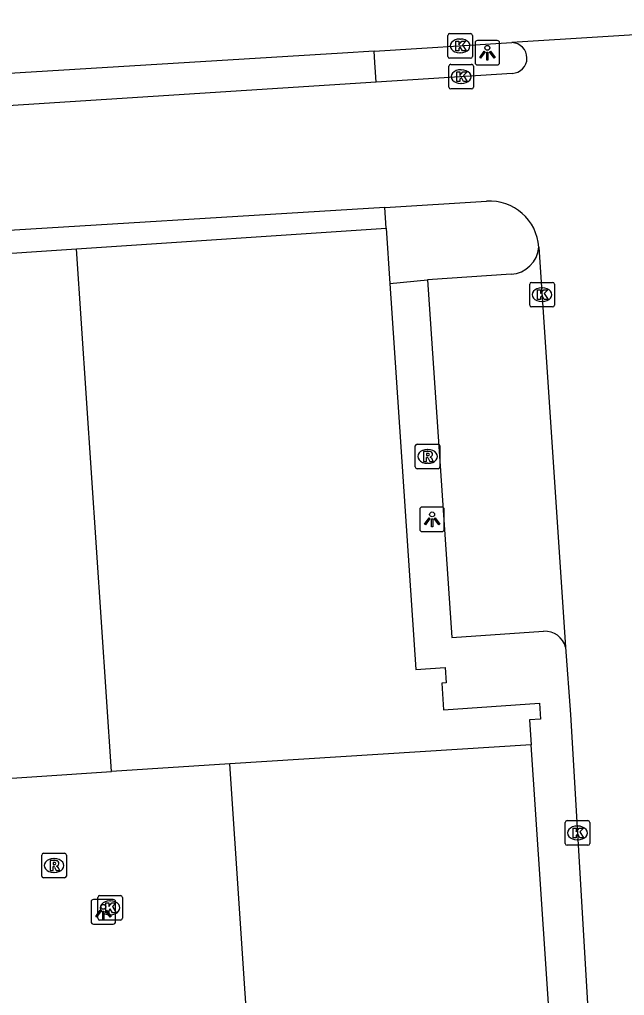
# Model space of a CAD drawing. Extents: x 159689 to 160786, y 387323 to 388339.
# Drawn here: x 160310.55 to 160335.15, y 387792.33 to 387832.03 of the extents above; entities that cross this region are included whole.
import ezdxf

# ---------------------------------------------------------------- set-up
doc = ezdxf.new("R2010")
doc.units = 0
for name, color, linetype in [('IMGEO_Kolk', 7, 'Continuous'), ('IMGEO_Lichtpunt', 7, 'Continuous'), ('IMGEO_Pand', 7, 'Continuous'), ('IMGEO_Rijbaan_lokaal_open', 7, 'Continuous'), ('IMGEO_Rioolput', 7, 'Continuous'), ('IMGEO_Voetpad_open', 7, 'Continuous')]:
    doc.layers.add(name, color=color, linetype=linetype)

msp = doc.modelspace()

# ---------------------------------------------------------------- linework, layer by layer
at = {"layer": 'IMGEO_Kolk'}
for p, q in [((160327.962, 387830.534), (160327.962, 387831.386)), ((160328.037, 387831.46), (160328.889, 387831.46)), ((160328.963, 387831.386), (160328.963, 387830.534)), ((160328.45, 387831.24), (160328.475, 387831.24)), ((160328.473, 387830.68), (160328.448, 387830.68)), ((160328.005, 387829.285), (160328.005, 387830.137)), ((160328.889, 387830.46), (160328.037, 387830.46)), ((160328.08, 387830.211), (160328.932, 387830.211)), ((160329.006, 387830.137), (160329.006, 387829.285)), ((160328.493, 387829.991), (160328.518, 387829.991)), ((160328.516, 387829.431), (160328.491, 387829.431)), ((160328.932, 387829.211), (160328.08, 387829.211)), ((160331.294, 387820.416), (160331.294, 387821.268)), ((160331.369, 387821.342), (160332.221, 387821.342)), ((160331.782, 387821.122), (160331.807, 387821.122)), ((160332.295, 387821.268), (160332.295, 387820.416)), ((160332.221, 387820.342), (160331.369, 387820.342)), ((160331.805, 387820.562), (160331.78, 387820.562)), ((160332.736, 387798.519), (160332.736, 387799.371)), ((160332.811, 387799.445), (160333.663, 387799.445)), ((160333.224, 387799.225), (160333.249, 387799.225)), ((160333.737, 387799.371), (160333.737, 387798.519)), ((160333.663, 387798.445), (160332.811, 387798.445)), ((160333.247, 387798.665), (160333.222, 387798.665)), ((160313.803, 387796.399), (160314.655, 387796.399)), ((160313.728, 387795.473), (160313.728, 387796.325)), ((160314.216, 387796.179), (160314.241, 387796.179)), ((160314.729, 387796.325), (160314.729, 387795.473)), ((160314.239, 387795.619), (160314.214, 387795.619)), ((160314.655, 387795.399), (160313.803, 387795.399))]:
    msp.add_line(p, q, dxfattribs=at)
for points in [[(160327.962, 387830.534), (160327.962, 387831.386)], [(160328.037, 387831.46), (160328.889, 387831.46)], [(160328.963, 387831.386), (160328.963, 387830.534)], [(160328.283, 387831.16), (160328.406, 387831.16), (160328.406, 387831.009), (160328.536, 387831.16), (160328.7, 387831.16), (160328.554, 387831.009), (160328.707, 387830.76), (160328.555, 387830.76), (160328.47, 387830.924), (160328.406, 387830.857), (160328.406, 387830.76), (160328.283, 387830.76), (160328.283, 387831.16)], [(160328.005, 387829.285), (160328.005, 387830.137)], [(160328.889, 387830.46), (160328.037, 387830.46)], [(160328.08, 387830.211), (160328.932, 387830.211)], [(160329.006, 387830.137), (160329.006, 387829.285)], [(160328.326, 387829.911), (160328.449, 387829.911), (160328.449, 387829.76), (160328.579, 387829.911), (160328.743, 387829.911), (160328.597, 387829.76), (160328.75, 387829.511), (160328.598, 387829.511), (160328.513, 387829.675), (160328.449, 387829.608), (160328.449, 387829.511), (160328.326, 387829.511), (160328.326, 387829.911)], [(160328.932, 387829.211), (160328.08, 387829.211)], [(160331.294, 387820.416), (160331.294, 387821.268)], [(160331.369, 387821.342), (160332.221, 387821.342)], [(160331.615, 387821.042), (160331.738, 387821.042), (160331.738, 387820.891), (160331.868, 387821.042), (160332.032, 387821.042), (160331.886, 387820.891), (160332.039, 387820.642), (160331.887, 387820.642), (160331.802, 387820.806), (160331.738, 387820.739), (160331.738, 387820.642), (160331.615, 387820.642), (160331.615, 387821.042)], [(160332.295, 387821.268), (160332.295, 387820.416)], [(160332.221, 387820.342), (160331.369, 387820.342)], [(160332.736, 387798.519), (160332.736, 387799.371)], [(160332.811, 387799.445), (160333.663, 387799.445)], [(160333.057, 387799.145), (160333.18, 387799.145), (160333.18, 387798.994), (160333.31, 387799.145), (160333.474, 387799.145), (160333.328, 387798.994), (160333.481, 387798.745), (160333.329, 387798.745), (160333.244, 387798.909), (160333.18, 387798.842), (160333.18, 387798.745), (160333.057, 387798.745), (160333.057, 387799.145)], [(160333.737, 387799.371), (160333.737, 387798.519)], [(160333.663, 387798.445), (160332.811, 387798.445)], [(160313.803, 387796.399), (160314.655, 387796.399)], [(160313.728, 387795.473), (160313.728, 387796.325)], [(160314.049, 387796.099), (160314.172, 387796.099), (160314.172, 387795.948), (160314.302, 387796.099), (160314.466, 387796.099), (160314.32, 387795.948), (160314.473, 387795.699), (160314.321, 387795.699), (160314.236, 387795.863), (160314.172, 387795.796), (160314.172, 387795.699), (160314.049, 387795.699), (160314.049, 387796.099)], [(160314.729, 387796.325), (160314.729, 387795.473)], [(160314.655, 387795.399), (160313.803, 387795.399)]]:
    msp.add_lwpolyline(points, dxfattribs=at)
for centre, start, end in [((160328.039, 387831.384), 91.552, 178.448), ((160328.039, 387831.384), 91.552, 178.448), ((160328.887, 387831.384), 1.552, 88.448), ((160328.887, 387831.384), 1.552, 88.448), ((160328.039, 387830.536), 181.552, 268.448), ((160328.039, 387830.536), 181.552, 268.448), ((160328.887, 387830.536), 271.552, 358.448), ((160328.887, 387830.536), 271.552, 358.448), ((160328.082, 387830.135), 91.552, 178.448), ((160328.082, 387830.135), 91.552, 178.448), ((160328.93, 387830.135), 1.552, 88.448), ((160328.93, 387830.135), 1.552, 88.448), ((160328.082, 387829.287), 181.552, 268.448), ((160328.082, 387829.287), 181.552, 268.448), ((160328.93, 387829.287), 271.552, 358.448), ((160328.93, 387829.287), 271.552, 358.448), ((160331.371, 387821.266), 91.552, 178.448), ((160331.371, 387821.266), 91.552, 178.448), ((160332.219, 387821.266), 1.552, 88.448), ((160332.219, 387821.266), 1.552, 88.448), ((160331.371, 387820.418), 181.552, 268.448), ((160331.371, 387820.418), 181.552, 268.448), ((160332.219, 387820.418), 271.552, 358.448), ((160332.219, 387820.418), 271.552, 358.448), ((160332.813, 387799.369), 91.552, 178.448), ((160332.813, 387799.369), 91.552, 178.448), ((160333.661, 387799.369), 1.552, 88.448), ((160333.661, 387799.369), 1.552, 88.448), ((160332.813, 387798.521), 181.552, 268.448), ((160332.813, 387798.521), 181.552, 268.448), ((160333.661, 387798.521), 271.552, 358.448), ((160333.661, 387798.521), 271.552, 358.448), ((160313.805, 387796.323), 91.552, 178.448), ((160313.805, 387796.323), 91.552, 178.448), ((160314.653, 387796.323), 1.552, 88.448), ((160314.653, 387796.323), 1.552, 88.448), ((160313.805, 387795.475), 181.552, 268.448), ((160313.805, 387795.475), 181.552, 268.448), ((160314.653, 387795.475), 271.552, 358.448), ((160314.653, 387795.475), 271.552, 358.448)]:
    msp.add_arc(centre, 0.0765, start, end, dxfattribs=at)
for centre, major_axis, ratio, start_param, end_param in [((160328.449, 387830.96), (-0.387, 0.002), 0.722429, 4.712389, 7.853982), ((160328.474, 387830.96), (-0.39, 0.002), 0.717154, 1.570796, 4.712389), ((160328.492, 387829.711), (-0.387, 0.002), 0.722429, 4.712389, 7.853982), ((160328.517, 387829.711), (-0.39, 0.002), 0.717154, 1.570796, 4.712389), ((160331.781, 387820.842), (-0.387, 0.002), 0.722429, 4.712389, 7.853982), ((160331.806, 387820.842), (-0.39, 0.002), 0.717154, 1.570796, 4.712389), ((160333.223, 387798.945), (-0.387, 0.002), 0.722429, 4.712389, 7.853982), ((160333.248, 387798.945), (-0.39, 0.002), 0.717154, 1.570796, 4.712389), ((160314.215, 387795.899), (-0.387, 0.002), 0.722429, 4.712389, 7.853982), ((160314.24, 387795.899), (-0.39, 0.002), 0.717154, 1.570796, 4.712389)]:
    msp.add_ellipse(centre, major_axis=major_axis, ratio=ratio, start_param=start_param, end_param=end_param, dxfattribs=at)
at = {"layer": 'IMGEO_Lichtpunt'}
for p, q in [((160329.071, 387831.086), (160329.071, 387830.279)), ((160329.071, 387831.086), (160329.071, 387830.279)), ((160329.973, 387831.181), (160329.165, 387831.181)), ((160329.973, 387831.181), (160329.165, 387831.181)), ((160330.067, 387830.279), (160330.067, 387831.086)), ((160330.067, 387830.279), (160330.067, 387831.086)), ((160329.165, 387830.185), (160329.973, 387830.185)), ((160329.165, 387830.185), (160329.973, 387830.185)), ((160326.824, 387812.105), (160326.824, 387811.298)), ((160326.824, 387812.105), (160326.824, 387811.298)), ((160327.726, 387812.2), (160326.918, 387812.2)), ((160327.726, 387812.2), (160326.918, 387812.2)), ((160327.82, 387811.298), (160327.82, 387812.105)), ((160327.82, 387811.298), (160327.82, 387812.105)), ((160326.918, 387811.204), (160327.726, 387811.204)), ((160326.918, 387811.204), (160327.726, 387811.204)), ((160313.456, 387796.142), (160313.456, 387795.335)), ((160313.456, 387796.142), (160313.456, 387795.335)), ((160314.358, 387796.237), (160313.55, 387796.237)), ((160314.358, 387796.237), (160313.55, 387796.237)), ((160314.452, 387795.335), (160314.452, 387796.142)), ((160314.452, 387795.335), (160314.452, 387796.142)), ((160313.55, 387795.241), (160314.358, 387795.241)), ((160313.55, 387795.241), (160314.358, 387795.241))]:
    msp.add_line(p, q, dxfattribs=at)
for points in [[(160329.445, 387830.75), (160329.484, 387830.722), (160329.296, 387830.46), (160329.258, 387830.487), (160329.445, 387830.75)], [(160329.547, 387830.702), (160329.594, 387830.702), (160329.594, 387830.38), (160329.547, 387830.38), (160329.547, 387830.702)], [(160329.657, 387830.722), (160329.695, 387830.749), (160329.882, 387830.487), (160329.843, 387830.459), (160329.657, 387830.722)], [(160327.198, 387811.769), (160327.237, 387811.741), (160327.049, 387811.479), (160327.011, 387811.506), (160327.198, 387811.769)], [(160327.3, 387811.721), (160327.347, 387811.721), (160327.347, 387811.399), (160327.3, 387811.399), (160327.3, 387811.721)], [(160327.41, 387811.741), (160327.448, 387811.768), (160327.635, 387811.506), (160327.596, 387811.478), (160327.41, 387811.741)], [(160313.83, 387795.806), (160313.869, 387795.778), (160313.681, 387795.516), (160313.643, 387795.543), (160313.83, 387795.806)], [(160313.932, 387795.758), (160313.979, 387795.758), (160313.979, 387795.436), (160313.932, 387795.436), (160313.932, 387795.758)], [(160314.042, 387795.778), (160314.08, 387795.805), (160314.267, 387795.543), (160314.228, 387795.515), (160314.042, 387795.778)]]:
    msp.add_lwpolyline(points, dxfattribs=at)
for centre in [(160329.57, 387830.884), (160327.323, 387811.903), (160313.955, 387795.94)]:
    msp.add_circle(centre, 0.0994, dxfattribs=at)
for centre, start, end in [((160329.165, 387831.086), 90, 180), ((160329.165, 387831.086), 90, 180), ((160329.973, 387831.086), 0, 90), ((160329.973, 387831.086), 0, 90), ((160329.165, 387830.279), 180, 270), ((160329.165, 387830.279), 180, 270), ((160329.973, 387830.279), 270, 0), ((160329.973, 387830.279), 270, 360), ((160326.918, 387812.105), 90, 180), ((160326.918, 387812.105), 90, 180), ((160327.726, 387812.105), 0, 90), ((160327.726, 387812.105), 0, 90), ((160326.918, 387811.298), 180, 270), ((160326.918, 387811.298), 180, 270), ((160327.726, 387811.298), 270, 0), ((160327.726, 387811.298), 270, 360), ((160313.55, 387796.142), 90, 180), ((160313.55, 387796.142), 90, 180), ((160314.358, 387796.142), 0, 90), ((160314.358, 387796.142), 0, 90), ((160313.55, 387795.335), 180, 270), ((160313.55, 387795.335), 180, 270), ((160314.358, 387795.335), 270, 0), ((160314.358, 387795.335), 270, 360)]:
    msp.add_arc(centre, 0.0946, start, end, dxfattribs=at)
at = {"layer": 'IMGEO_Pand'}
for points in [[(160312.863, 387822.702), (160325.458, 387823.545)], [(160325.458, 387823.545), (160325.609, 387821.289)], [(160266.337, 387821.024), (160273.033, 387821.388), (160273.123, 387820.044), (160312.863, 387822.702)], [(160314.285, 387801.439), (160312.863, 387822.702)], [(160325.609, 387821.289), (160326.659, 387805.594), (160327.861, 387805.674), (160327.902, 387805.056), (160327.719, 387805.043), (160327.791, 387803.958), (160331.695, 387804.219), (160331.738, 387803.578), (160331.283, 387803.548), (160331.352, 387802.523)], [(160331.352, 387802.523), (160319.097, 387801.761)], [(160334.155, 387760.62), (160331.352, 387802.523)], [(160319.097, 387801.761), (160314.285, 387801.439)], [(160322.036, 387757.833), (160322.017, 387758.116), (160319.097, 387801.761)], [(160272.139, 387798.663), (160272.473, 387798.678), (160274.188, 387798.756), (160314.285, 387801.439)]]:
    msp.add_lwpolyline(points, dxfattribs=at)
at = {"layer": 'IMGEO_Rijbaan_lokaal_open'}
for points in [[(160345.586, 387832.034), (160330.568, 387831.093)], [(160324.971, 387830.743), (160330.568, 387831.093)], [(160324.971, 387830.743), (160323.684, 387830.662), (160284.342, 387828.267), (160267.961, 387827.204)], [(160325.045, 387829.487), (160325.017, 387829.891), (160325, 387830.281), (160324.971, 387830.743)], [(160330.573, 387829.844), (160325.045, 387829.487)], [(160325.045, 387829.487), (160294.459, 387827.513), (160268.037, 387825.843)], [(160325.4, 387824.392), (160329.533, 387824.646)], [(160325.4, 387824.392), (160307.674, 387823.303), (160280.899, 387821.601), (160274.521, 387821.163), (160274.439, 387822.446), (160274.398, 387823.082), (160266.548, 387822.576), (160264.374, 387822.431)], [(160331.665, 387822.773), (160332.752, 387806.497)], [(160332.752, 387806.497), (160332.954, 387803.761), (160334.935, 387770.099)]]:
    msp.add_lwpolyline(points, dxfattribs=at)
for centre, radius, start, end in [((160330.556, 387830.468), 0.625, 271.5283, 88.9304), ((160329.656, 387822.636), 2.013, 3.8934, 93.5068)]:
    msp.add_arc(centre, radius, start, end, dxfattribs=at)
at = {"layer": 'IMGEO_Rioolput'}
for p, q in [((160326.641, 387813.835), (160326.641, 387814.687)), ((160326.716, 387814.761), (160327.568, 387814.761)), ((160327.642, 387814.687), (160327.642, 387813.835)), ((160327.129, 387814.541), (160327.154, 387814.541)), ((160327.152, 387813.981), (160327.127, 387813.981)), ((160327.568, 387813.761), (160326.716, 387813.761)), ((160311.45, 387797.194), (160311.45, 387798.046)), ((160311.525, 387798.12), (160312.377, 387798.12)), ((160312.451, 387798.046), (160312.451, 387797.194)), ((160311.938, 387797.9), (160311.963, 387797.9)), ((160311.961, 387797.34), (160311.936, 387797.34)), ((160312.377, 387797.12), (160311.525, 387797.12))]:
    msp.add_line(p, q, dxfattribs=at)
for points in [[(160326.641, 387813.835), (160326.641, 387814.687)], [(160326.716, 387814.761), (160327.568, 387814.761)], [(160327.642, 387814.687), (160327.642, 387813.835)], [(160327.23, 387814.459), (160326.978, 387814.461), (160326.978, 387814.061)], [(160327.156, 387814.38), (160327.102, 387814.38), (160327.102, 387814.299)], [(160327.102, 387814.299), (160327.154, 387814.299)], [(160326.978, 387814.061), (160327.102, 387814.061), (160327.102, 387814.223), (160327.113, 387814.223)], [(160327.16, 387814.194), (160327.231, 387814.061), (160327.371, 387814.061), (160327.306, 387814.187)], [(160327.568, 387813.761), (160326.716, 387813.761)], [(160311.45, 387797.194), (160311.45, 387798.046)], [(160311.525, 387798.12), (160312.377, 387798.12)], [(160312.451, 387798.046), (160312.451, 387797.194)], [(160312.039, 387797.818), (160311.787, 387797.82), (160311.787, 387797.42)], [(160311.787, 387797.42), (160311.911, 387797.42), (160311.911, 387797.582), (160311.922, 387797.582)], [(160311.965, 387797.739), (160311.911, 387797.739), (160311.911, 387797.658)], [(160311.911, 387797.658), (160311.963, 387797.658)], [(160311.969, 387797.553), (160312.04, 387797.42), (160312.18, 387797.42), (160312.115, 387797.546)], [(160312.377, 387797.12), (160311.525, 387797.12)]]:
    msp.add_lwpolyline(points, dxfattribs=at)
for centre, radius, start, end in [((160326.718, 387814.685), 0.0765, 91.552, 178.448), ((160326.718, 387814.685), 0.0765, 91.552, 178.448), ((160327.566, 387814.685), 0.0765, 1.552, 88.448), ((160327.566, 387814.685), 0.0765, 1.552, 88.448), ((160327.138, 387814.488), 0.19, 274.7715, 282.9687), ((160327.162, 387814.284), 0.0964, 77.0061, 93.1865), ((160327.176, 387814.341), 0.0378, 276.6634, 79.6772), ((160327.229, 387814.349), 0.109, 350.3612, 89.416), ((160327.227, 387814.349), 0.112, 277.5842, 350.9817), ((160327.211, 387814.134), 0.108, 29.5134, 73.7905), ((160326.718, 387813.837), 0.0765, 181.552, 268.448), ((160326.718, 387813.837), 0.0765, 181.552, 268.448), ((160327.112, 387814.17), 0.0533, 26.0293, 88.6989), ((160327.566, 387813.837), 0.0765, 271.552, 358.448), ((160327.566, 387813.837), 0.0765, 271.552, 358.448), ((160311.527, 387798.044), 0.0765, 91.552, 178.448), ((160311.527, 387798.044), 0.0765, 91.552, 178.448), ((160312.375, 387798.044), 0.0765, 1.552, 88.448), ((160312.375, 387798.044), 0.0765, 1.552, 88.448), ((160311.921, 387797.529), 0.0533, 26.0293, 88.6989), ((160311.947, 387797.847), 0.19, 274.7715, 282.9687), ((160311.971, 387797.643), 0.0964, 77.0061, 93.1865), ((160311.985, 387797.7), 0.0378, 276.6634, 79.6772), ((160312.038, 387797.708), 0.109, 350.3612, 89.416), ((160312.036, 387797.708), 0.112, 277.5842, 350.9817), ((160312.02, 387797.493), 0.108, 29.5134, 73.7905), ((160311.527, 387797.196), 0.0765, 181.552, 268.448), ((160311.527, 387797.196), 0.0765, 181.552, 268.448), ((160312.375, 387797.196), 0.0765, 271.552, 358.448), ((160312.375, 387797.196), 0.0765, 271.552, 358.448)]:
    msp.add_arc(centre, radius, start, end, dxfattribs=at)
for centre, major_axis, ratio, start_param, end_param in [((160327.128, 387814.261), (-0.387, 0.002), 0.722429, 4.712389, 7.853982), ((160327.153, 387814.261), (-0.39, 0.002), 0.717154, 1.570796, 4.712389), ((160311.937, 387797.62), (-0.387, 0.002), 0.722429, 4.712389, 7.853982), ((160311.962, 387797.62), (-0.39, 0.002), 0.717154, 1.570796, 4.712389)]:
    msp.add_ellipse(centre, major_axis=major_axis, ratio=ratio, start_param=start_param, end_param=end_param, dxfattribs=at)
at = {"layer": 'IMGEO_Voetpad_open'}
for points in [[(160325.458, 387823.545), (160325.4, 387824.392)], [(160325.609, 387821.289), (160327.133, 387821.44)], [(160330.537, 387821.671), (160327.133, 387821.44)], [(160327.133, 387821.44), (160328.12, 387806.893), (160331.86, 387807.147)]]:
    msp.add_lwpolyline(points, dxfattribs=at)
for centre, radius, start, end in [((160330.455, 387822.883), 1.215, 273.863, 354.801), ((160331.918, 387806.289), 0.86, 13.9996, 93.8388)]:
    msp.add_arc(centre, radius, start, end, dxfattribs=at)

doc.saveas('drawing.dxf')
